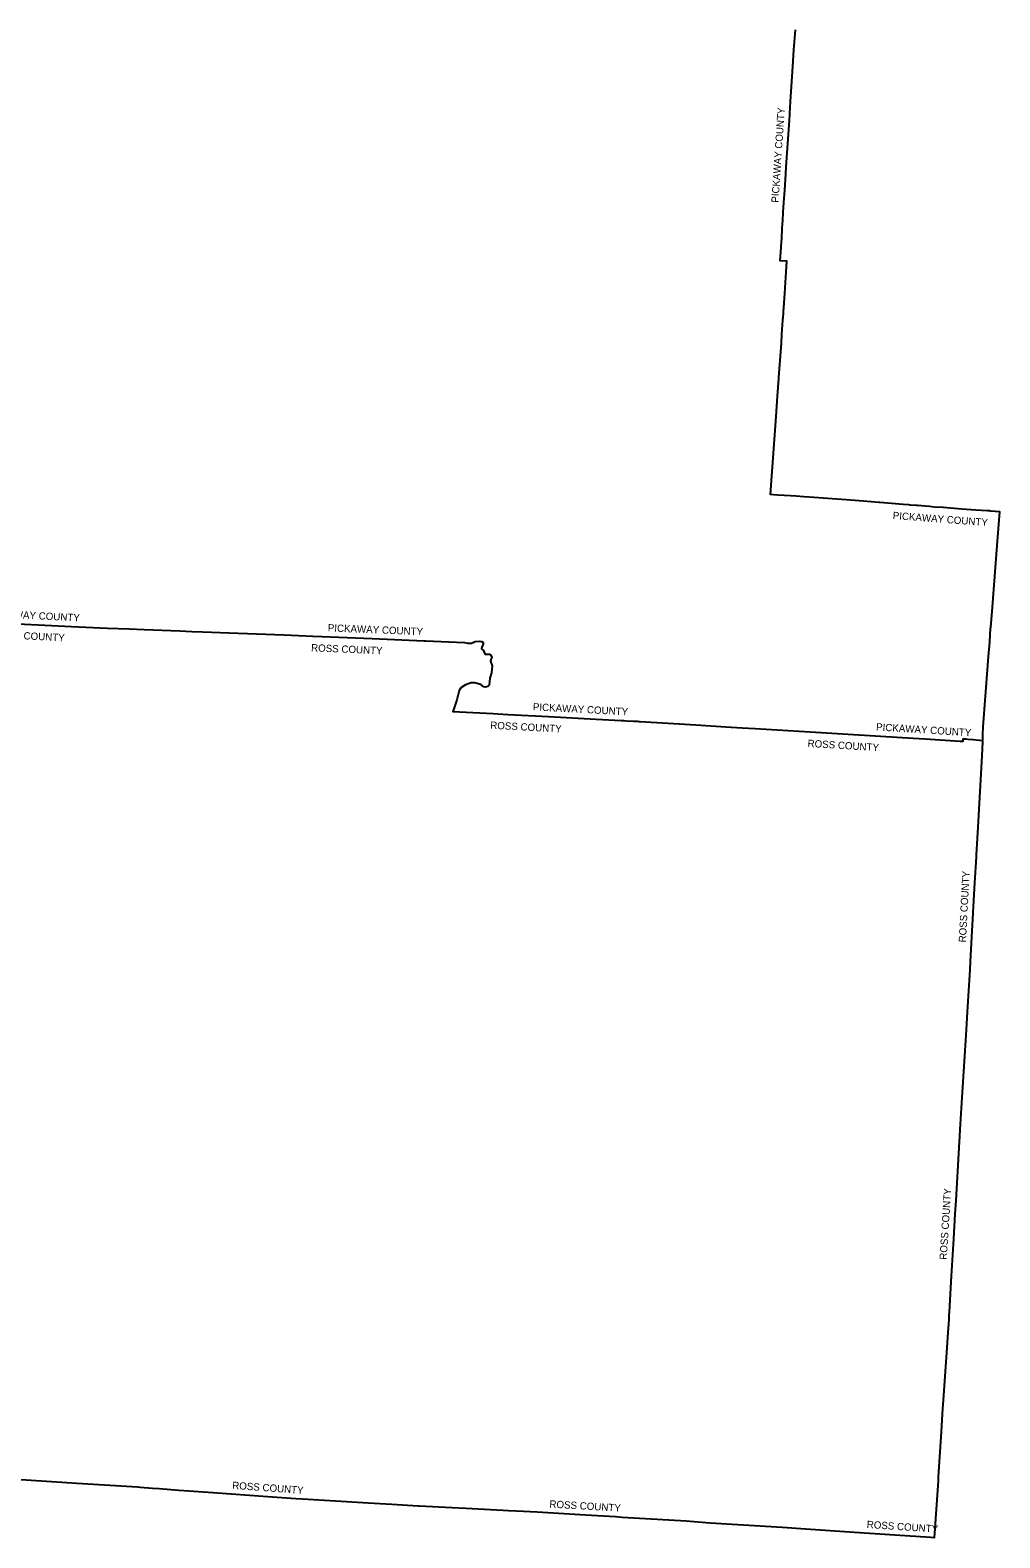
# Model space of a CAD drawing. Extents: x -51392 to 1635000, y 156707 to 696232.
# Drawn here: x 205342 to 338430, y 353028 to 560042 of the extents above; entities that cross this region are included whole.
import ezdxf

# ---------------------------------------------------------------- set-up
doc = ezdxf.new("R2010")
doc.units = 0
doc.layers.add('GM_X_Adjacent_County', color=7, linetype='Continuous')
doc.layers.add('GM_X_Adjacent_County_Text', color=7, linetype='Continuous')

msp = doc.modelspace()

# ---------------------------------------------------------------- linework, layer by layer
at = {"layer": 'GM_X_Adjacent_County'}
for points in [[(200837, 478683), (211027, 478155), (215977, 477953), (218913, 477834), (220980, 477749), (225871, 477549), (227512, 477482), (228978, 477431), (233905, 477259), (240202, 476999), (244141, 476837), (245364, 476787), (245404, 476786), (252260, 476493), (259402, 476203), (259653, 476191), (262785, 476044), (264949, 475964), (265364, 475851), (265905, 475894), (266436, 476092), (266969, 476153), (267294, 476092), (267505, 475941), (267537, 475733), (267333, 475322), (267299, 475111), (267370, 475004), (267584, 474847), (267752, 474430), (267855, 474357), (268376, 474352), (268585, 474233), (268723, 473914), (268668, 473708), (268567, 473605), (268525, 473394), (268766, 472752), (268644, 471820), (268446, 471062), (268347, 470110), (268148, 469921), (267830, 469828), (267624, 469874), (267194, 470175), (266311, 470434), (265865, 470442), (265097, 470140), (264439, 469718), (264207, 469391), (263904, 468074), (263423, 466741), (263368, 466468), (268889, 466204), (269524, 466165), (270951, 466076), (276478, 465797), (283022, 465448), (286444, 465260), (286818, 465239), (287193, 465218), (288155, 465181), (288639, 465142), (288877, 465131), (289064, 465121), (296697, 464662), (298094, 464573), (299439, 464489), (300821, 464396), (303067, 464263), (304838, 464159), (312393, 463714), (326525, 462828), (328175, 462723), (332972, 462419), (333022, 462415), (333409, 462400), (333418, 462719), (333778, 462715), (334055, 462697), (334779, 462625), (336068, 462518), (336075, 462676), (336091, 463062), (336117, 463637), (336136, 464062), (336149, 464374), (336793, 472817), (336795, 472862), (336881, 474038), (337040, 476012), (337117, 477056), (337167, 477832), (337192, 478076), (337359, 480238), (337640, 483849), (338068, 489287), (338343, 492774), (338430, 493885), (337160, 494001), (337092, 494033), (336965, 494064), (336871, 494065), (336685, 494039), (335148, 494143), (333225, 494293), (330671, 494484), (329420, 494567), (328762, 494622), (328174, 494664), (327658, 494716), (327109, 494759), (326929, 494770), (326167, 494829), (325941, 494846), (325150, 494909), (321947, 495166), (321804, 495189), (319724, 495358), (317333, 495561), (312251, 495932), (311509, 495984), (310477, 496047), (309712, 496098), (307969, 496215), (307356, 496256), (306961, 496286), (307489, 503827), (307584, 505061), (307630, 505766), (307720, 507010), (307814, 508394), (307914, 509787), (308088, 512208), (308097, 512307), (308099, 512331), (308441, 517081), (308522, 518294), (308658, 520238), (308662, 520343), (308676, 520476), (308726, 521278), (308739, 521479), (308764, 521863), (308768, 521898), (308863, 523256), (308906, 523914), (309214, 528334), (308294, 528391), (308426, 530194), (308424, 530259), (308426, 530325), (308498, 531470), (308575, 532742), (308619, 533514), (308639, 533843), (308708, 535069), (308797, 536378), (308907, 538073), (309052, 540309), (309115, 541269), (309539, 547636), (309659, 549449), (309706, 550188), (309709, 550236), (310033, 555070), (310175, 557348), (310375, 560079)], [(200837, 478683), (211027, 478155), (215977, 477953), (218913, 477834), (220980, 477749), (225871, 477549), (227512, 477482), (228978, 477431), (233905, 477259), (240202, 476999), (244141, 476837), (245364, 476787), (245404, 476786), (252260, 476493), (259402, 476203), (259653, 476191), (262785, 476044), (264949, 475964), (265364, 475851), (265905, 475894), (266436, 476092), (266969, 476153), (267294, 476092), (267505, 475941), (267537, 475733), (267333, 475322), (267299, 475111), (267370, 475004), (267584, 474847), (267752, 474430), (267855, 474357), (268376, 474352), (268585, 474233), (268723, 473914), (268668, 473708), (268567, 473605), (268525, 473394), (268766, 472752), (268644, 471820), (268446, 471062), (268347, 470110), (268148, 469921), (267830, 469828), (267624, 469874), (267194, 470175), (266311, 470434), (265865, 470442), (265097, 470140), (264439, 469718), (264207, 469391), (263904, 468074), (263423, 466741), (263368, 466468), (268889, 466204), (269524, 466165), (270951, 466076), (276478, 465797), (283022, 465448), (286444, 465260), (286818, 465239), (287193, 465218), (288155, 465181), (288639, 465142), (288877, 465131), (289064, 465121), (296697, 464662), (298094, 464573), (299439, 464489), (300821, 464396), (303067, 464263), (304838, 464159), (312393, 463714), (326525, 462828), (328175, 462723), (332972, 462419), (333022, 462415), (333409, 462400), (333418, 462719), (333778, 462715), (334055, 462697), (334779, 462625), (336068, 462518), (336058, 462303), (335949, 460381), (335394, 450594), (335190, 446802), (335163, 446533), (334938, 442962), (334888, 442165), (334379, 432166), (334320, 431017), (333995, 425990), (333749, 422032), (333211, 413481), (332982, 409843), (332388, 399332), (332253, 397508), (332052, 394093), (331749, 388964), (331472, 384047), (331443, 383547), (331426, 382992), (331276, 381215), (331100, 378486), (330591, 371314), (330553, 370777), (330392, 367630), (330393, 367585), (329981, 361389), (329947, 360879), (329424, 353028), (328939, 353061), (324005, 353390), (318483, 353757), (311097, 354266), (309255, 354389), (308566, 354433), (298691, 355058), (295384, 355335), (286617, 355825), (285694, 355910), (281553, 356162), (274917, 356552), (272092, 356696), (270997, 356749), (270261, 356793), (269399, 356836), (265135, 357050), (263244, 357133), (258751, 357389), (258586, 357394), (254985, 357588), (251731, 357790), (248765, 357983), (242717, 358328), (241808, 358382), (237339, 358709), (231071, 359154), (227805, 359378), (225731, 359537), (223030, 359744), (222148, 359812), (220434, 359943), (220080, 359969), (211759, 360511), (209682, 360646), (199125, 361332)]]:
    msp.add_lwpolyline(points, dxfattribs=at)

# ---------------------------------------------------------------- texts
at = {"layer": 'GM_X_Adjacent_County_Text'}
for s, rotation, p in [('PICKAWAY COUNTY', 86.20108, (308055, 536325)), ('PICKAWAY COUNTY', 355.62672, (323704, 492928)), ('PICKAWAY COUNTY', 357.06584, (199070, 479519)), ('PICKAWAY COUNTY', 357.65617, (246178, 477493)), ('ROSS COUNTY', 357.0476, (200261, 476618)), ('ROSS COUNTY', 357.58846, (243883, 474756)), ('PICKAWAY COUNTY', 356.98576, (274321, 466647)), ('ROSS COUNTY', 356.93207, (268472, 464129)), ('PICKAWAY COUNTY', 356.41457, (321425, 463895)), ('ROSS COUNTY', 356.42106, (312023, 461639)), ('ROSS COUNTY', 86.99671, (333777, 434764)), ('ROSS COUNTY', 86.40172, (331142, 391192)), ('ROSS COUNTY', 355.91354, (233049, 359759)), ('ROSS COUNTY', 356.63127, (276591, 357195)), ('ROSS COUNTY', 356.18329, (320137, 354391))]:
    msp.add_text(s, height=1000, rotation=rotation, dxfattribs=at).set_placement(p)

doc.saveas('drawing.dxf')
